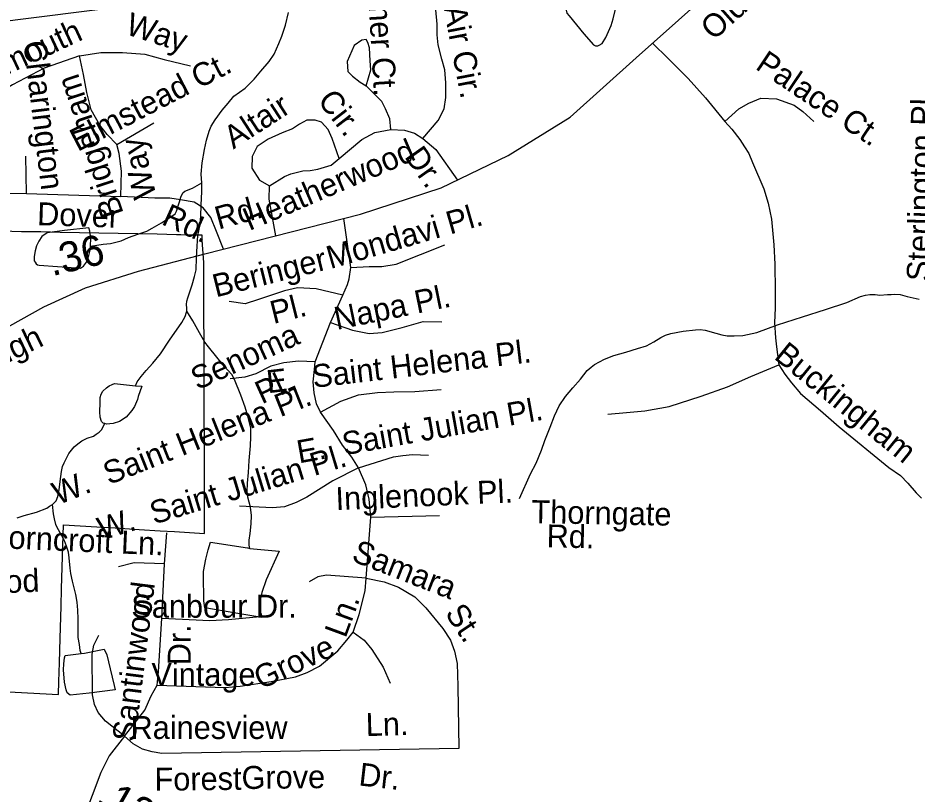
# Model space of a CAD drawing. Extents: x 2001466 to 2224147, y 644118 to 847247.
# Drawn here: x 2048348 to 2052068, y 720379 to 723591 of the extents above; entities that cross this region are included whole.
import ezdxf

# ---------------------------------------------------------------- set-up
doc = ezdxf.new("R2010")
doc.units = 0
for name, color, linetype in [('Exist Boundary Political City Limit New Hole', 7, 'Continuous'), ('Exist Hydrographic Creek Single Shore', 7, 'Continuous'), ('Exist Hydrographic Misc Water Feature', 7, 'Continuous'), ('Exist Road Non-System Type 51', 7, 'Continuous'), ('Exist Road Non-System Type 51 Label', 7, 'Continuous'), ('Exist Road Secondary Mileage Hundredths English Label', 7, 'Continuous'), ('Exist Road Secondary Type 51 Attributed', 7, 'Continuous'), ('Exist Road Secondary Type 51 Label', 7, 'Continuous'), ('Map Preparation Boundary City Limit Buffer Line', 7, 'Continuous')]:
    doc.layers.add(name, color=color, linetype=linetype)

msp = doc.modelspace()

# ---------------------------------------------------------------- linework, layer by layer
at = {"layer": 'Exist Boundary Political City Limit New Hole'}
msp.add_lwpolyline([(2048232.8, 720805.8), (2048515, 720791.4), (2048516.5, 720845), (2048518.9, 720922.2), (2048521.9, 721023.6), (2048525.8, 721155), (2048528, 721229.9), (2048535.9, 721493.6), (2048674.7, 721484.9), (2048750.2, 721480.1), (2048849.1, 721473.9), (2048935.6, 721468.5), (2048995.5, 721464.8), (2049120.2, 721456.9), (2049120.1, 721470.8), (2049120.1, 721499.9), (2049119.6, 721644.9), (2049119.5, 721679.9), (2049119.1, 721825.4), (2049118.8, 721961.4), (2049118.5, 722041.4), (2049118.1, 722116.4), (2049117.5, 722276.4), (2049117.2, 722328.4), (2049116.6, 722470.4), (2049116.2, 722569.4), (2049116.1, 722579.4), (2049110.1, 722671.8), (2049110.1, 722691.6), (2049066, 722692.6), (2049022, 722693.6), (2049003.4, 722693.9), (2048923.4, 722695.5), (2048843.1, 722697.1), (2048762.6, 722698.7), (2048682.5, 722700.2), (2048602.6, 722701.9), (2048522.8, 722703.6), (2048442.9, 722705.3), (2048362.9, 722706.5), (2048282.5, 722708.5)], dxfattribs=at)
at = {"layer": 'Exist Hydrographic Creek Single Shore'}
msp.add_lwpolyline([(2045814.8, 722239.9), (2046144, 722651.2), (2046368.1, 722784.5), (2046785, 722851.4), (2046976.1, 722926.3), (2047284.1, 723218.5), (2047517, 723368), (2048225.1, 723570.1), (2049433, 723722.6), (2049583.1, 723804.9), (2049824.1, 724006.7), (2050107, 724158.4), (2050457.1, 724256.2), (2050590.1, 724358.5), (2050822.1, 724708.1), (2051031, 724815.4), (2051544.3, 724802)], dxfattribs=at)
at = {"layer": 'Exist Hydrographic Misc Water Feature'}
for points in [[(2050722.2, 723665.9), (2050714.6, 723665.9), (2050636.3, 723665.6), (2050626.4, 723659.8), (2050620.5, 723651.8), (2050616.4, 723635.7), (2050616.6, 723623.6), (2050618.4, 723611.5), (2050628.3, 723599.8), (2050688.6, 723525.8), (2050728.6, 723480), (2050737, 723475.9), (2050746.6, 723476), (2050753, 723477.9), (2050764.4, 723485.9), (2050780.8, 723509.8), (2050802.8, 723560), (2050810.4, 723588), (2050820.4, 723627.9), (2050826.4, 723656.2), (2050826.6, 723672), (2050722.2, 723665.9)], [(2049108, 722908.8), (2049106, 722944.9), (2049109.9, 722990.9), (2049119.5, 723047), (2049127.7, 723085.2), (2049139.4, 723123.1), (2049147.4, 723143), (2049163.6, 723168.9), (2049193.3, 723209.1), (2049217.5, 723239), (2049241.3, 723267.1), (2049287.2, 723301.1), (2049325.2, 723337.5), (2049353.1, 723371.4), (2049387.3, 723411.2), (2049407.2, 723441.5), (2049426.9, 723485.6), (2049439, 723515.4), (2049454.8, 723561.6), (2049466.5, 723613.4)], [(2048648.5, 722646.3), (2048674.7, 722650), (2048700.4, 722654.2), (2048730.5, 722658.2), (2048774.2, 722668.2), (2048804.5, 722682.3), (2048844.3, 722696.5), (2048880.4, 722708.5), (2048902.4, 722720.6), (2048942.1, 722742.5), (2048976, 722765), (2048998.3, 722780.7), (2049004.3, 722790.8), (2049016, 722830.7), (2049021.9, 722848.9), (2049030.1, 722866.7), (2049038.1, 722874.8), (2049069.9, 722887), (2049108, 722908.8)], [(2049046.9, 722377), (2049046.7, 722381.1), (2049046.9, 722389.2), (2049045.3, 722404.8), (2049046.7, 722418.8), (2049050.8, 722432.8), (2049057.2, 722452.9), (2049068.7, 722486.9), (2049078.7, 722521.1), (2049084.6, 722548.9), (2049086.5, 722598.9), (2049088.5, 722646.9), (2049092.4, 722690.9), (2049100.6, 722729), (2049104.3, 722769.1), (2049106.4, 722817), (2049108, 722871.1), (2049108, 722908.8)], [(2048648.5, 722646.3), (2048648.7, 722680), (2048644.4, 722708.2), (2048640.3, 722722.2), (2048540.4, 722711.8), (2048468.3, 722701.7), (2048446.5, 722685.9), (2048434.6, 722667.8), (2048424.4, 722647.8), (2048418.4, 722627.6), (2048414.5, 722603.9), (2048414.9, 722585.6), (2048419, 722579.7), (2048422.7, 722573.9), (2048428.9, 722569.7), (2048434.8, 722568), (2048510.7, 722561.8), (2048606.7, 722556.1), (2048618.8, 722564), (2048630.7, 722580.1), (2048640.5, 722608.2), (2048648.5, 722636.1), (2048648.5, 722646.3)], [(2051310.7, 722275), (2051346.8, 722277.3), (2051404.8, 722289.5), (2051490.5, 722321.5), (2051594.5, 722353.6), (2051688.4, 722384), (2051776.8, 722414), (2051834.4, 722438.2), (2051854.5, 722444), (2051872.1, 722446.2), (2051894.3, 722446.1), (2051914.4, 722444.3), (2051946.2, 722446.4), (2051960.1, 722446.3), (2051976.3, 722448.3), (2051998.4, 722446.5), (2052026.5, 722438.2), (2052076.4, 722426.6)], [(2048833.7, 722068.6), (2048841.5, 722084.5), (2048857.5, 722106.8), (2048877.5, 722132.5), (2048905.4, 722162.8), (2048937.2, 722200.9), (2048975.2, 722256.9), (2049025.2, 722330.8), (2049039.1, 722355.1), (2049045.1, 722372.8), (2049046.9, 722377)], [(2049306.7, 721395.7), (2049304.9, 721409.4), (2049304.7, 721429.7), (2049308.6, 721457.5), (2049312.3, 721497.5), (2049314.5, 721531.6), (2049310.4, 721565.5), (2049304.3, 721587.5), (2049298.3, 721607.5), (2049296.5, 721629.3), (2049298.1, 721665.5), (2049302, 721709.6), (2049304.1, 721759.5), (2049309.8, 721819.5), (2049311.8, 721857.4), (2049311.8, 721893.4), (2049301.6, 721933.5), (2049287.7, 721979.5), (2049269.6, 722029.2), (2049243.6, 722095.3), (2049233.3, 722115.5), (2049199.3, 722151), (2049135.5, 722229.3), (2049121.4, 722249.3), (2049099.2, 722287.1), (2049070.9, 722336.8), (2049046.9, 722377)], [(2050422.4, 721601.7), (2050467.9, 721703.9), (2050491.7, 721747.8), (2050513.5, 721801.6), (2050527.8, 721841.7), (2050549.5, 721898), (2050567.4, 721944), (2050587.5, 721985.9), (2050613.5, 722023.8), (2050643.2, 722059.8), (2050675.2, 722096), (2050703.3, 722131.9), (2050719.3, 722146.1), (2050733.3, 722156.1), (2050775.1, 722178.2), (2050813, 722194.3), (2050863.1, 722208.2), (2050910.8, 722222.5), (2050949, 722234.6), (2050978.9, 722250.7), (2051007, 722268.7), (2051026.9, 722278.7), (2051048.8, 722284.7), (2051100.5, 722294.7), (2051151, 722300.8), (2051170.4, 722301.1), (2051190.5, 722298.9), (2051234.8, 722286.9), (2051260.7, 722278.9), (2051282.6, 722275.2), (2051310.7, 722275)], [(2048707.8, 721912.5), (2048700, 721914.5), (2048693.8, 721920.3), (2048687.9, 721938.2), (2048686, 721960.4), (2048687.7, 721998.3), (2048687.5, 722020.6), (2048691.6, 722034.2), (2048699.4, 722046.4), (2048713.7, 722060.4), (2048725.6, 722068.4), (2048737.7, 722074.6), (2048747.7, 722078.4), (2048833.7, 722068.6)], [(2048833.7, 722068.6), (2048859.7, 722066.7), (2048845.4, 722024.6), (2048842.1, 722012.5), (2048830, 721982.7), (2048819.5, 721966.5), (2048795.7, 721938.5), (2048767.6, 721920.4), (2048741.8, 721912.6), (2048713.7, 721910.3), (2048707.8, 721912.5)], [(2048490.4, 721577.9), (2048506.4, 721592.1), (2048512.3, 721610.3), (2048518.3, 721638.2), (2048522.4, 721672), (2048528.1, 721714.2), (2048532.2, 721734.2), (2048538.2, 721750), (2048558.3, 721787.9), (2048580, 721816.2), (2048595.8, 721828), (2048612, 721840.2), (2048633.9, 721852.3), (2048660, 721860.5), (2048671.9, 721868.4), (2048683.8, 721876.3), (2048694, 721886.5), (2048707.8, 721912.5)], [(2048344.6, 721521.7), (2048372.7, 721531.7), (2048424.8, 721546.1), (2048466.6, 721562.1), (2048478.5, 721570), (2048490.4, 721577.9)], [(2048609.3, 720960.4), (2048605.4, 720972.3), (2048601.8, 720998.4), (2048597.4, 721026.2), (2048597.4, 721062.4), (2048597.2, 721104.1), (2048595.6, 721140.1), (2048593.3, 721172.5), (2048587.2, 721204.3), (2048573, 721260.3), (2048566.9, 721292.1), (2048563, 721314.2), (2048558.9, 721356.2), (2048556.8, 721380), (2048548.6, 721404.4), (2048540.9, 721426.3), (2048528.8, 721448), (2048508.9, 721484.3), (2048505, 721494.2), (2048498.8, 721517.8), (2048494.5, 721538), (2048490.4, 721577.9)], [(2049306.7, 721395.7), (2049428.9, 721383.7), (2049375.2, 721265.7), (2049357.2, 721213.6), (2049351.2, 721187.8), (2049346.9, 721167.7), (2049345.3, 721147.7), (2049349.4, 721133.7), (2049353.3, 721123.8), (2049357.2, 721109.8), (2049249.3, 721127.4), (2049121.1, 721149.2), (2049117.3, 721179), (2049117, 721211.1), (2049115.2, 721253.2), (2049115.2, 721299.4), (2049124.6, 721351.1), (2049134.9, 721389.3), (2049144.9, 721421.5), (2049296.9, 721397.6), (2049306.7, 721395.7)], [(2048609.3, 720960.4), (2048623.3, 720962.3), (2048703.9, 720978.5), (2048715.6, 720954.4), (2048729.7, 720896.7), (2048745.9, 720828.5), (2048749.8, 720810.5), (2048641.9, 720796.4), (2048564.2, 720788.3), (2048551.7, 720798.3), (2048547.8, 720810.3), (2048540, 720842.3), (2048535.5, 720892.4), (2048537.8, 720918.1), (2048539.6, 720942.1), (2048543.3, 720952.1), (2048609.3, 720960.4)]]:
    msp.add_lwpolyline(points, dxfattribs=at)
at = {"layer": 'Exist Road Non-System Type 51'}
for p, q in [((2048756.2, 723066.7), (2048910.1, 723156.7)), ((2048382.5, 722864.7), (2048380.5, 723018.7)), ((2048382.5, 722864.7), (2048772.8, 722852.7)), ((2049725, 722558.6), (2049695.5, 722760.6)), ((2049198.7, 722634.5), (2049169.4, 722707.7)), ((2049640.8, 722330.8), (2049691.4, 722443.8)), ((2049577.2, 722167.4), (2049640.8, 722330.8))]:
    msp.add_line(p, q, dxfattribs=at)
for points in [[(2050022.7, 723091.5), (2050085.9, 723167.3), (2050111.1, 723214.7), (2050117.5, 723262.1), (2050117.5, 723322.1), (2050114.3, 723375.8), (2050101.7, 723420), (2050085.9, 723480.1), (2050082.7, 723521.1), (2050082.7, 723565.4), (2050076.4, 723625.4), (2050046.4, 723681.9)], [(2049789, 723309.5), (2049807.9, 723375.8), (2049804.8, 723413.7), (2049801.6, 723467.4), (2049795.3, 723489.5), (2049789, 723502.2), (2049770, 723499), (2049738.4, 723476.9), (2049710, 723410.6), (2049713.2, 723369.5), (2049732.1, 723350.5), (2049763.7, 723325.3), (2049789, 723309.5)], [(2050973.1, 723486.3), (2051038.6, 723422.8), (2051120.7, 723340.9), (2051192.7, 723261.1), (2051273, 723162.6)], [(2048602.4, 723434.6), (2048456.5, 723382.7), (2048324.6, 723314.7), (2048234.7, 723260.7), (2048072.8, 723166.7), (2047869, 723056.7)], [(2048602.4, 723434.6), (2048690.3, 723448.6), (2048780.2, 723448.6), (2048872.1, 723440.6), (2048952.1, 723418.6), (2049062, 723392.7)], [(2048756.2, 723066.7), (2048716.3, 723108.7), (2048686.3, 723146.7), (2048650.3, 723210.7), (2048632.3, 723282.7), (2048618.3, 723356.7), (2048602.4, 723434.6)], [(2049890, 723129.4), (2049886.9, 723173.5), (2049868.9, 723215.5), (2049852.9, 723245.5), (2049789, 723309.5)], [(2051273, 723162.6), (2051330.3, 723214.7), (2051371.9, 723238.1), (2051421.4, 723259), (2051486.5, 723256.4), (2051559.4, 723230.3), (2051595.8, 723204.3), (2051640.1, 723162.6)], [(2049677.1, 723009.5), (2049647.1, 723091.5), (2049631.1, 723129.5), (2049603.1, 723159.5), (2049577.1, 723167.5), (2049543.2, 723167.5), (2049513.2, 723151.5), (2049483.2, 723131.5), (2049441.3, 723115.5), (2049383.3, 723089.5), (2049337.3, 723059.5), (2049317.4, 723017.5), (2049315.4, 722969.5), (2049347.3, 722919.5), (2049388.1, 722895.9)], [(2051273, 723162.6), (2051301.7, 723131.3), (2051335, 723087.4), (2051353.2, 723057.4), (2051371.2, 723029.4), (2051387.2, 722993.5), (2051433.6, 722883.5), (2051451.5, 722825), (2051465.9, 722758.4), (2051474.6, 722652), (2051479, 722572.4), (2051480.4, 722462.3), (2051480.4, 722390), (2051478.4, 722330.2), (2051482.1, 722266.6), (2051485.9, 722229.2), (2051496.3, 722155.8)], [(2049677.1, 723009.5), (2049770, 723088.3), (2049823.7, 723116.7), (2049890, 723129.4)], [(2049890, 723129.4), (2049946.9, 723126.2), (2049988, 723113.6), (2050022.7, 723091.5)], [(2050022.7, 723091.5), (2050076.4, 723047.2), (2050166, 722920.3)], [(2047869, 723056.7), (2047880.9, 723028.7), (2047898.9, 723000.7), (2047922.9, 722952.7), (2047950.9, 722890.7), (2047957.7, 722870.7), (2048382.5, 722864.7)], [(2048772.8, 722852.7), (2048776.2, 722956.7), (2048766.2, 723030.7), (2048756.2, 723066.7)], [(2049388.1, 722895.9), (2049451.2, 722935.5), (2049477.2, 722945.5), (2049525.8, 722958.9), (2049557.2, 722959.5), (2049589.1, 722965.5), (2049643.1, 722981.5), (2049677.1, 723009.5)], [(2049415, 722689.4), (2049387.3, 722841.5), (2049388.1, 722895.9)], [(2049169.4, 722707.7), (2049146.2, 722765.7), (2049114.5, 722804.7), (2049076.6, 722828.7), (2049020.6, 722838.7), (2048976.6, 722844.7), (2048914.7, 722844.7), (2048772.8, 722852.7)], [(2049725, 722558.6), (2049800.6, 722562.9), (2049853.8, 722562.9), (2049912.4, 722572.5), (2050114.2, 722652.4)], [(2049691.4, 722443.8), (2049711.1, 722487.3), (2049717.5, 722511.8), (2049725, 722558.6)], [(2049691.4, 722443.8), (2049581.4, 722470.5), (2049504.1, 722473.5), (2049450.6, 722461.6), (2049343.6, 722425.9), (2049287.1, 722408.1), (2049221.8, 722417)], [(2049640.8, 722330.8), (2049732, 722298.6), (2049801.2, 722284.7), (2049854.4, 722289), (2049937.5, 722310.3), (2050023.7, 722334.8), (2050101.4, 722333.7)], [(2049577.2, 722167.4), (2049508.9, 722170.9), (2049447.6, 722164.2), (2049393.9, 722149.6), (2049332.2, 722118.7), (2049286.4, 722104.9), (2049225.7, 722097.4)], [(2049599.3, 721958.9), (2049583.5, 721993.6), (2049573.5, 722040), (2049569.5, 722084.3), (2049574.1, 722135.8), (2049577.2, 722167.4)], [(2050789, 721950.8), (2050865.6, 721958), (2050940.8, 721965.3), (2051042.1, 721982.6), (2051175.2, 722026.1), (2051283.7, 722063.7), (2051380.6, 722107.1), (2051496.3, 722155.8)], [(2051496.3, 722155.8), (2051520.9, 722116.7), (2051548.4, 722080.5), (2051586, 722037.1), (2051668.5, 721966.1), (2051744.9, 721898.2), (2051951.3, 721730.6), (2051999.2, 721696.6), (2052030.2, 721665.4), (2052063.8, 721626), (2052085.8, 721604)], [(2049599.3, 721958.9), (2049683.5, 722005.1), (2049757.3, 722030.6), (2049835.1, 722041.3), (2049903.5, 722044), (2049989.3, 722045.3), (2050098.4, 722053.7)], [(2049757.3, 721728.3), (2049728.8, 721772.5), (2049690.9, 721823), (2049653, 721883.1), (2049599.3, 721958.9)], [(2049757.3, 721728.3), (2049902.1, 721774.2), (2049939.7, 721779.5), (2049979.9, 721783.6), (2050047, 721780.9)], [(2049757.3, 721728.3), (2049649.9, 721674.6), (2049542.5, 721608.2), (2049498.3, 721586.1), (2049450.9, 721567.1), (2049400.3, 721564), (2049264.5, 721570.3)], [(2049807.8, 721524.2), (2049801.5, 721599.4), (2049786.8, 721658.5), (2049757.3, 721728.3)], [(2049789.1, 721271.7), (2049807.8, 721524.2)], [(2049807.8, 721524.2), (2050091.3, 721532.3)], [(2048954.3, 721331.1), (2048963.2, 721460.5)], [(2048954.3, 721331.1), (2048827.9, 721335.6), (2048764, 721319.2)], [(2048942.4, 721106.6), (2048954.3, 721331.1)], [(2049789.1, 721271.7), (2049624.1, 721285.1), (2049587.8, 721278.4), (2049553, 721257)], [(2049734.1, 721049.2), (2049759.5, 721121.4), (2049783.7, 721219.4), (2049789.1, 721271.7)], [(2049789.1, 721271.7), (2049863.5, 721257.5), (2049922.5, 721234.7), (2049989.6, 721194.4), (2050035.2, 721150.1), (2050105, 721064.2), (2050137.2, 721015.9), (2050154.6, 720970.5), (2050165.3, 720919.5), (2050168, 720825.5), (2050172, 720567.6)], [(2048942.4, 721106.6), (2049141.5, 721097.7), (2049218.8, 721100.6), (2049348.1, 721114)], [(2048923.7, 720828.9), (2048929, 720885), (2048942.4, 721106.6)], [(2048923.7, 720828.9), (2049204.3, 720819.5), (2049267.3, 720824.8), (2049394.8, 720845), (2049496.7, 720863.8), (2049545, 720881.2), (2049594.7, 720908.1), (2049671, 720971.3), (2049708.6, 721015.6), (2049734.1, 721049.2)], [(2049734.1, 721049.2), (2049779.7, 721015.6), (2049811.9, 720976.7), (2049858.8, 720904.2), (2049888.3, 720837.1)], [(2048788.2, 720618.4), (2048709.3, 720680.4), (2048679.8, 720716.6), (2048665, 720748.9), (2048655.6, 720789.1), (2048654.3, 720958.3), (2048661, 720994.5), (2048682.5, 721036.1)], [(2048788.2, 720618.4), (2048872.7, 720725.5), (2048899.5, 720784.6), (2048923.7, 720828.9)], [(2048788.2, 720618.4), (2048725.1, 720536.5), (2048690.2, 720468), (2048618.2, 720278)], [(2050172, 720567.6), (2048942.7, 720546.2), (2048902.5, 720552.9), (2048863.6, 720565), (2048824.7, 720586.4), (2048788.2, 720618.4)]]:
    msp.add_lwpolyline(points, dxfattribs=at)
at = {"layer": 'Exist Road Secondary Type 51 Attributed'}
msp.add_lwpolyline([(2046171.9, 721964.3), (2046554.8, 722012.6), (2047005.4, 722057.7), (2047443.1, 722093.1), (2047781, 722127.7), (2047917.8, 722158.3), (2048081.9, 722203.4), (2048265.4, 722291.2), (2048455.3, 722395.8), (2048627.4, 722474.7), (2048846.3, 722542.4), (2049121.4, 722614.8), (2049765.1, 722778.3), (2050098.2, 722887.8), (2050376.6, 723021.4), (2050632.4, 723180.1), (2050906, 723426.4), (2051419.3, 723884.6), (2051771.7, 724206.6), (2052048.5, 724538.4), (2052268.9, 724772.7)], dxfattribs=at)
at = {"layer": 'Map Preparation Boundary City Limit Buffer Line'}
msp.add_lwpolyline([(2048232.8, 720805.8), (2048515, 720791.4), (2048516.5, 720845), (2048518.9, 720922.2), (2048521.9, 721023.6), (2048525.8, 721155), (2048528, 721229.9), (2048535.9, 721493.6), (2048674.7, 721484.9), (2048750.2, 721480.1), (2048849.1, 721473.9), (2048935.6, 721468.5), (2048995.5, 721464.8), (2049120.2, 721456.9), (2049120.1, 721470.8), (2049120.1, 721499.9), (2049119.6, 721644.9), (2049119.5, 721679.9), (2049119.1, 721825.4), (2049118.8, 721961.4), (2049118.5, 722041.4), (2049118.1, 722116.4), (2049117.5, 722276.4), (2049117.2, 722328.4), (2049116.6, 722470.4), (2049116.2, 722569.4), (2049116.1, 722579.4), (2049110.1, 722671.8), (2049110.1, 722691.6), (2049066, 722692.6), (2049022, 722693.6), (2049003.4, 722693.9), (2048923.4, 722695.5), (2048843.1, 722697.1), (2048762.6, 722698.7), (2048682.5, 722700.2), (2048602.6, 722701.9), (2048522.8, 722703.6), (2048442.9, 722705.3), (2048362.9, 722706.5), (2048282.5, 722708.5)], dxfattribs=at)

# ---------------------------------------------------------------- texts
at = {"layer": 'Exist Road Non-System Type 51 Label'}
for s, rotation, p in [('Halsmer Ct.', 273.3657, (2049781.8, 723934)), ('San Air Cir.', 280.8594, (2050058.9, 723890)), ('Way', 342.0844, (2048787.9, 723525.6)), ('Yarmouth', 24.9674, (2048122.7, 723271.1)), ('Charington', 276.8802, (2048370.1, 723492)), ('Elmstead Ct.', 27.4796, (2048595, 723035.9)), ('Palace Ct.', 326.0823, (2051394.7, 723382.7)), ('Bridgeham', 108.0969, (2048785.7, 722782.3)), ('Cir.', 307.5625, (2049584.1, 723249)), ('Sterlington Pl.', 88.493, (2052119.6, 722501.2)), ('Altair', 32.9108, (2049239, 723046.3)), ('Way', 103.0278, (2048921, 722854.5)), ('Heatherwood', 23.2133, (2049304.8, 722708.8)), ('Dr.', 305.2119, (2049944.1, 723016.9)), ('Dover', 358.1218, (2048425.9, 722733.7)), ('Rd.', 335.7272, (2048937.2, 722738.6)), ('Mondavi Pl.', 16.1067, (2049640.3, 722551.4)), ('Beringer', 14.0392, (2049166.5, 722434.1)), ('Napa Pl.', 11.564, (2049666.7, 722299.3)), ('Pl.', 14.0392, (2049404.6, 722323.9)), ('Senoma', 24.4484, (2049090.3, 722049.4)), ('E.  Saint Helena Pl.', 6.7116, (2049381.5, 722037.5)), ('Buckingham', 320.9179, (2051471.9, 722183.3)), ('Pl.', 24.4484, (2049356.7, 721991.3)), ('W.  Saint Helena Pl.', 21.5857, (2048513.7, 721574.4)), ('E.  Saint Julian Pl.', 10.1325, (2049510.5, 721747.3)), ('W.  Saint Julian Pl.', 16.8634, (2048694.4, 721428.5)), ('Inglenook Pl.', 2.5455, (2049663.7, 721553.4)), ('Thorngate', 358.8879, (2050471.7, 721500.6)), ('Thorncroft Ln.', 357.4807, (2048158.8, 721401.4)), ('Rd.', 358.8879, (2050534.4, 721399.8)), ('Samara', 338.6047, (2049723.7, 721345.4)), ('Santawood', 2.5666, (2047803.5, 721188.2)), ('Santinwood', 82.8297, (2048831.9, 720592.3)), ('Ln.', 69.7846, (2049703, 721021)), ('St.', 303.6565, (2050112, 721126.7)), ('Dr.', 90, (2049062.5, 720911.7)), ('Grove', 24.8283, (2049352.2, 720809.9)), ('Ln.', 1.608, (2049787.9, 720618.4)), ('Forest', 0.6397, (2048913.1, 720392.4)), ('Grove', 0.6397, (2049273.3, 720399.4)), ('Dr.', 353.4772, (2049754.9, 720414.7))]:
    msp.add_text(s, height=95, rotation=rotation, dxfattribs=at).set_placement(p)
for s, p in [('Sanbour Dr.', (2048816.7, 721108.7)), ('Vintage', (2048899.9, 720826.5)), ('Rainesview', (2048813.5, 720606.6))]:
    msp.add_text(s, height=95, dxfattribs=at).set_placement(p)
at = {"layer": 'Exist Road Secondary Mileage Hundredths English Label'}
for s, rotation, p in [('.36', 13.5602, (2048488.8, 722522)), ('.12', 330.3294, (2048663.4, 720343.9))]:
    msp.add_text(s, height=125, rotation=rotation, dxfattribs=at).set_placement(p)
at = {"layer": 'Exist Road Secondary Type 51 Label'}
for s, rotation, p in [('Old', 41.6411, (2051225.3, 723494.9)), ('Rd.', 15.4377, (2049177.6, 722714.8)), ('Raleigh', 25.7476, (2048072.2, 722050.3))]:
    msp.add_text(s, height=95, rotation=rotation, dxfattribs=at).set_placement(p)

doc.saveas('drawing.dxf')
